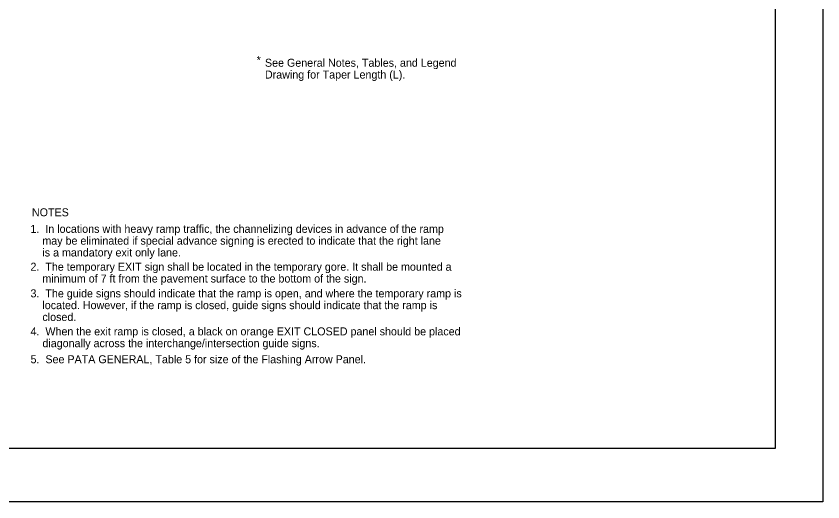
# Model space of a CAD drawing. Extents: x -14145 to -13662, y 30244 to 30661.
# Drawn here: x -13880.34 to -13859.17, y 30370.81 to 30383.56 of the extents above; entities that cross this region are included whole.
import ezdxf

# ---------------------------------------------------------------- set-up
doc = ezdxf.new("R2010")
doc.units = 0
for name, color, linetype in [('10', 7, 'Continuous'), ('2', 7, 'Continuous'), ('61', 7, 'Continuous')]:
    doc.layers.add(name, color=color, linetype=linetype)

msp = doc.modelspace()

# ---------------------------------------------------------------- linework, layer by layer
at = {"layer": '10'}
for p, q in [((-13860.422, 30394.777), (-13860.422, 30372.207)), ((-13860.422, 30372.207), (-13891.874, 30372.207))]:
    msp.add_line(p, q, dxfattribs=at)
at = {"layer": '61'}
msp.add_lwpolyline([(-13892.174, 30396.307), (-13859.174, 30396.307), (-13859.174, 30370.807), (-13892.174, 30370.807)], close=True, dxfattribs=at)

# ---------------------------------------------------------------- texts
at = {"layer": '2'}
for s, p in [('*', (-13874.032, 30382.3)), ('See General Notes, Tables, and Legend ', (-13873.815, 30382.228)), ('Drawing for Taper Length (L).', (-13873.815, 30381.918)), ('NOTES', (-13879.93, 30378.303)), ('1.  In locations with heavy ramp traffic, the channelizing devices in advance of the ramp', (-13879.969, 30377.868)), ('    may be eliminated if special advance signing is erected to indicate that the right lane', (-13879.969, 30377.558)), ('    is a mandatory exit only lane.', (-13879.969, 30377.248)), ('2.  The temporary EXIT sign shall be located in the temporary gore. It shall be mounted a', (-13879.969, 30376.874)), ('    minimum of 7 ft from the pavement surface to the bottom of the sign.', (-13879.969, 30376.564)), ('3.  The guide signs should indicate that the ramp is open, and where the temporary ramp is', (-13879.968, 30376.175)), ('    located. However, if the ramp is closed, guide signs should indicate that the ramp is', (-13879.968, 30375.865)), ('    closed.', (-13879.968, 30375.555)), ('4.  When the exit ramp is closed, a black on orange EXIT CLOSED panel should be placed', (-13879.967, 30375.177)), ('    diagonally across the interchange/intersection guide signs.', (-13879.967, 30374.867)), ('5.  See PATA GENERAL, Table 5 for size of the Flashing Arrow Panel.', (-13879.967, 30374.445))]:
    msp.add_text(s, height=0.21, dxfattribs=at).set_placement(p)

doc.saveas('drawing.dxf')
